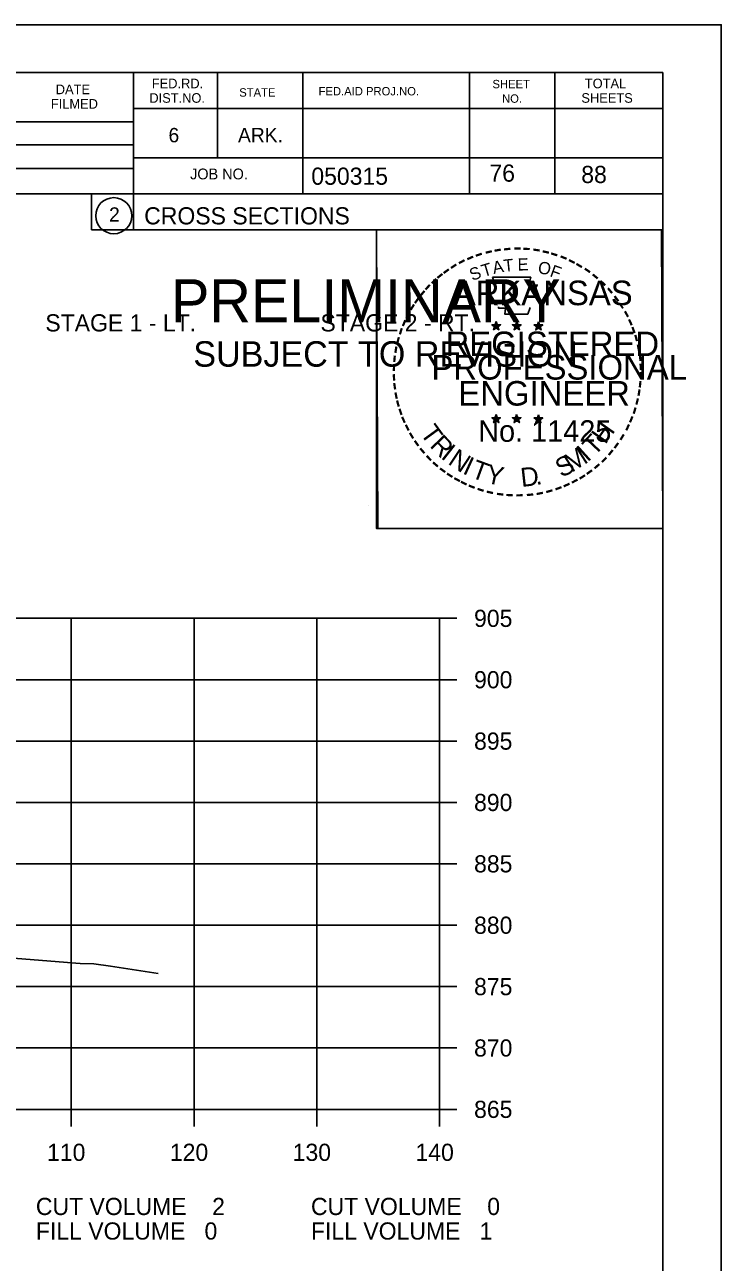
# Model space of a CAD drawing. Extents: x 1486524 to 1499135, y 326561 to 337924.
# Drawn here: x 1489089.1 to 1489145.8, y 333745.2 to 333846 of the extents above; entities that cross this region are included whole.
import ezdxf

# ---------------------------------------------------------------- set-up
doc = ezdxf.new("R2010")
doc.units = 0
for name, color, linetype in [('Default', 7, 'Continuous'), ('E_Const Align', 7, 'Continuous'), ('E_Const Align Station', 7, 'Continuous'), ('E_Ownership Information', 7, 'Continuous'), ('E_Property Line', 7, 'Continuous'), ('E_Quarter Calls', 7, 'Continuous'), ('E_Section Line', 7, 'Continuous'), ('E_Station Offset', 7, 'Continuous'), ('E_Tract Number', 7, 'Continuous'), ('S_SIXTEEN_SECTION', 7, 'Continuous')]:
    doc.layers.add(name, color=color, linetype=linetype)

msp = doc.modelspace()

# ---------------------------------------------------------------- linework, layer by layer
at = {"layer": 'E_Const Align'}
for p, q in [((1489122.89, 333757.64), (1489122.89, 333797.64)), ((1489124.29, 333797.64), (1489122.89, 333797.64)), ((1489124.29, 333792.64), (1489122.89, 333792.64)), ((1489124.29, 333787.64), (1489122.89, 333787.64)), ((1489124.29, 333782.64), (1489122.89, 333782.64)), ((1489124.29, 333777.64), (1489122.89, 333777.64)), ((1489124.29, 333772.64), (1489122.89, 333772.64)), ((1489124.29, 333767.64), (1489122.89, 333767.64)), ((1489124.29, 333762.64), (1489122.89, 333762.64)), ((1488842.89, 333757.64), (1489122.89, 333757.64)), ((1489092.89, 333756.24), (1489092.89, 333757.64)), ((1489102.89, 333756.24), (1489102.89, 333757.64)), ((1489112.89, 333756.24), (1489112.89, 333757.64)), ((1489122.89, 333756.24), (1489122.89, 333757.64)), ((1489124.29, 333757.64), (1489122.89, 333757.64))]:
    msp.add_line(p, q, dxfattribs=at)
at = {"layer": 'E_Ownership Information'}
for p, q in [((1488842.89, 333797.64), (1489122.89, 333797.64)), ((1489092.89, 333757.64), (1489092.89, 333797.64)), ((1489102.89, 333757.64), (1489102.89, 333797.64)), ((1489112.89, 333757.64), (1489112.89, 333797.64)), ((1489122.89, 333757.64), (1489122.89, 333797.64)), ((1488842.89, 333792.64), (1489122.89, 333792.64)), ((1488842.89, 333787.64), (1489122.89, 333787.64)), ((1488842.89, 333782.64), (1489122.89, 333782.64)), ((1488842.89, 333777.64), (1489122.89, 333777.64)), ((1488842.89, 333772.64), (1489122.89, 333772.64)), ((1488842.89, 333767.64), (1489122.89, 333767.64)), ((1488842.89, 333762.64), (1489122.89, 333762.64)), ((1488842.89, 333757.64), (1489122.89, 333757.64))]:
    msp.add_line(p, q, dxfattribs=at)
at = {"layer": 'E_Property Line'}
for p, q in [((1488824.89, 333842.1), (1489141.07, 333842.1)), ((1489097.97, 333842.1), (1489097.97, 333829.3)), ((1489104.81, 333842.1), (1489104.81, 333835.16)), ((1489111.75, 333842.1), (1489111.75, 333832.22)), ((1489125.33, 333842.1), (1489125.33, 333832.22)), ((1489132.27, 333842.1), (1489132.27, 333832.22)), ((1489141.07, 333636.64), (1489141.07, 333842.1)), ((1489141.07, 333839.16), (1489097.97, 333839.16)), ((1489141.07, 333839.18), (1489141.07, 333839.18)), ((1489058.81, 333838.08), (1489097.97, 333838.08)), ((1489058.81, 333836.22), (1489097.97, 333836.22)), ((1489141.07, 333835.16), (1489097.97, 333835.16)), ((1489100.93, 333835.16), (1489141.07, 333835.16)), ((1489058.81, 333834.28), (1489097.97, 333834.28)), ((1489141.07, 333832.22), (1489058.81, 333832.22)), ((1489097.97, 333829.3), (1489141.07, 333829.3))]:
    msp.add_line(p, q, dxfattribs=at)
msp.add_circle((1489096.35, 333830.44), 1.47, dxfattribs=at)
at = {"layer": 'E_Quarter Calls'}
for p, q in [((1488812.48, 333846), (1489145.82, 333846)), ((1489117.1, 333806.85), (1489117.1, 333806.85))]:
    msp.add_line(p, q, dxfattribs=at)
for points in [[(1488812.48, 333846), (1489145.82, 333846), (1489145.82, 333632.66), (1488812.48, 333632.66)], [(1489058.81, 333842.1), (1489058.81, 333832.22), (1489094.54, 333832.22), (1489094.54, 333829.3), (1489117.74, 333829.3), (1489117.74, 333804.97), (1489141.07, 333804.97), (1489141.07, 333636.64), (1488824.89, 333636.64), (1488824.89, 333842.1)], [(1489117.74, 333829.3), (1489140.94, 333829.3), (1489141.07, 333804.97), (1489117.86, 333804.97)]]:
    msp.add_lwpolyline(points, close=True, dxfattribs=at)
at = {"layer": 'E_Tract Number'}
msp.add_lwpolyline([(1489033.17, 333773.92), (1489040.59, 333773.01), (1489043.3, 333772.89), (1489047.41, 333772.7), (1489056.29, 333771.99), (1489057.2, 333771.91), (1489066.11, 333770.89), (1489068.76, 333770.67), (1489071.58, 333770.52), (1489075.82, 333770.19), (1489076.84, 333770.22), (1489087.84, 333769.99), (1489093.61, 333769.53), (1489094.74, 333769.49), (1489096.09, 333769.3), (1489099.96, 333768.72)], dxfattribs=at)
at = {"layer": 'S_SIXTEEN_SECTION'}
for p, q in [((1489127.5, 333821.81), (1489127.46, 333821.56)), ((1489127.5, 333821.45), (1489127.5, 333821.81)), ((1489127.5, 333821.81), (1489127.55, 333821.56)), ((1489129.17, 333821.81), (1489129.13, 333821.56)), ((1489129.17, 333821.45), (1489129.17, 333821.81)), ((1489129.17, 333821.81), (1489129.22, 333821.56)), ((1489130.93, 333821.8), (1489130.89, 333821.55)), ((1489130.93, 333821.43), (1489130.93, 333821.8)), ((1489130.93, 333821.8), (1489130.98, 333821.55)), ((1489127.15, 333821.56), (1489127.5, 333821.45)), ((1489127.15, 333821.56), (1489127.4, 333821.51)), ((1489127.15, 333821.56), (1489127.39, 333821.43)), ((1489127.28, 333821.15), (1489127.5, 333821.45)), ((1489127.28, 333821.15), (1489127.41, 333821.39)), ((1489127.28, 333821.15), (1489127.5, 333821.37)), ((1489127.85, 333821.56), (1489127.5, 333821.45)), ((1489127.71, 333821.15), (1489127.5, 333821.45)), ((1489127.71, 333821.15), (1489127.5, 333821.36)), ((1489127.85, 333821.56), (1489127.56, 333821.51)), ((1489127.71, 333821.15), (1489127.58, 333821.44)), ((1489127.85, 333821.56), (1489127.64, 333821.45)), ((1489128.82, 333821.56), (1489129.17, 333821.45)), ((1489128.82, 333821.56), (1489129.07, 333821.51)), ((1489128.82, 333821.56), (1489129.06, 333821.43)), ((1489128.95, 333821.15), (1489129.17, 333821.45)), ((1489128.95, 333821.15), (1489129.08, 333821.39)), ((1489128.95, 333821.15), (1489129.17, 333821.37)), ((1489129.52, 333821.56), (1489129.17, 333821.45)), ((1489129.38, 333821.15), (1489129.17, 333821.45)), ((1489129.38, 333821.15), (1489129.17, 333821.36)), ((1489129.52, 333821.56), (1489129.23, 333821.51)), ((1489129.38, 333821.15), (1489129.25, 333821.44)), ((1489129.52, 333821.56), (1489129.31, 333821.45)), ((1489130.58, 333821.54), (1489130.93, 333821.43)), ((1489130.58, 333821.54), (1489130.84, 333821.5)), ((1489130.58, 333821.54), (1489130.82, 333821.42)), ((1489130.72, 333821.14), (1489130.93, 333821.43)), ((1489130.72, 333821.14), (1489130.84, 333821.38)), ((1489130.72, 333821.14), (1489130.93, 333821.35)), ((1489131.28, 333821.54), (1489130.93, 333821.43)), ((1489131.15, 333821.14), (1489130.93, 333821.43)), ((1489131.15, 333821.14), (1489130.93, 333821.35)), ((1489131.28, 333821.54), (1489130.99, 333821.5)), ((1489131.15, 333821.14), (1489131.01, 333821.43)), ((1489131.28, 333821.54), (1489131.08, 333821.44)), ((1489127.15, 333813.98), (1489127.5, 333813.87)), ((1489127.15, 333813.98), (1489127.4, 333813.94)), ((1489127.15, 333813.98), (1489127.38, 333813.86)), ((1489127.28, 333813.58), (1489127.5, 333813.87)), ((1489127.28, 333813.58), (1489127.41, 333813.82)), ((1489127.28, 333813.58), (1489127.49, 333813.79)), ((1489127.5, 333814.24), (1489127.45, 333813.99)), ((1489127.71, 333813.58), (1489127.49, 333813.79)), ((1489127.5, 333813.87), (1489127.5, 333814.24)), ((1489127.5, 333814.24), (1489127.54, 333813.99)), ((1489127.84, 333813.98), (1489127.5, 333813.87)), ((1489127.71, 333813.58), (1489127.5, 333813.87)), ((1489127.84, 333813.98), (1489127.56, 333813.93)), ((1489127.71, 333813.58), (1489127.57, 333813.87)), ((1489127.84, 333813.98), (1489127.64, 333813.88)), ((1489128.82, 333813.98), (1489129.16, 333813.87)), ((1489128.82, 333813.98), (1489129.07, 333813.94)), ((1489128.82, 333813.98), (1489129.05, 333813.86)), ((1489128.95, 333813.58), (1489129.16, 333813.87)), ((1489128.95, 333813.58), (1489129.07, 333813.82)), ((1489128.95, 333813.58), (1489129.16, 333813.79)), ((1489129.16, 333814.24), (1489129.12, 333813.99)), ((1489129.16, 333813.87), (1489129.16, 333814.24)), ((1489129.16, 333814.24), (1489129.21, 333813.99)), ((1489129.51, 333813.98), (1489129.16, 333813.87)), ((1489129.38, 333813.58), (1489129.16, 333813.87)), ((1489129.38, 333813.58), (1489129.16, 333813.79)), ((1489129.51, 333813.98), (1489129.23, 333813.93)), ((1489129.38, 333813.58), (1489129.24, 333813.87)), ((1489129.51, 333813.98), (1489129.31, 333813.88)), ((1489130.58, 333813.97), (1489130.93, 333813.86)), ((1489130.58, 333813.97), (1489130.84, 333813.93)), ((1489130.58, 333813.97), (1489130.82, 333813.85)), ((1489130.72, 333813.57), (1489130.93, 333813.86)), ((1489130.72, 333813.57), (1489130.84, 333813.81)), ((1489130.72, 333813.57), (1489130.93, 333813.78)), ((1489130.93, 333814.23), (1489130.89, 333813.98)), ((1489130.93, 333813.86), (1489130.93, 333814.23)), ((1489130.93, 333814.23), (1489130.98, 333813.98)), ((1489131.28, 333813.97), (1489130.93, 333813.86)), ((1489131.14, 333813.57), (1489130.93, 333813.86)), ((1489131.14, 333813.57), (1489130.93, 333813.78)), ((1489131.28, 333813.97), (1489130.99, 333813.92)), ((1489131.14, 333813.57), (1489131.01, 333813.86)), ((1489131.28, 333813.97), (1489131.07, 333813.87))]:
    msp.add_line(p, q, dxfattribs=at)
for points in [[(1489127.19, 333825.43), (1489127.46, 333824.61)], [(1489130.7, 333824.51), (1489130.84, 333824.8), (1489130.16, 333824.77), (1489130.31, 333825.43), (1489127.19, 333825.43)], [(1489127.68, 333823.01), (1489127.68, 333822.92), (1489128.25, 333822.91), (1489128.19, 333822.43), (1489130.06, 333822.43), (1489130.26, 333822.97)], [(1489127.5, 333821.81), (1489127.71, 333821.15), (1489127.15, 333821.56), (1489127.85, 333821.56), (1489127.28, 333821.15), (1489127.5, 333821.81)], [(1489129.17, 333821.81), (1489129.38, 333821.15), (1489128.82, 333821.56), (1489129.52, 333821.56), (1489128.95, 333821.15), (1489129.17, 333821.81)], [(1489130.93, 333821.8), (1489131.15, 333821.14), (1489130.58, 333821.54), (1489131.28, 333821.54), (1489130.72, 333821.14), (1489130.93, 333821.8)], [(1489127.5, 333814.24), (1489127.71, 333813.58), (1489127.15, 333813.98), (1489127.84, 333813.98), (1489127.28, 333813.58), (1489127.5, 333814.24)], [(1489129.16, 333814.24), (1489129.38, 333813.58), (1489128.82, 333813.98), (1489129.51, 333813.98), (1489128.95, 333813.58), (1489129.16, 333814.24)], [(1489130.93, 333814.23), (1489131.14, 333813.57), (1489130.58, 333813.97), (1489131.28, 333813.97), (1489130.72, 333813.57), (1489130.93, 333814.23)]]:
    msp.add_lwpolyline(points, dxfattribs=at)
for centre, radius in [((1489127.5, 333821.44), 0.172), ((1489127.5, 333821.44), 0.145), ((1489127.5, 333821.44), 0.116), ((1489127.5, 333821.44), 0.0991), ((1489127.5, 333821.44), 0.0747), ((1489127.5, 333821.44), 0.0495), ((1489127.5, 333821.44), 0.0296), ((1489129.17, 333821.44), 0.172), ((1489129.17, 333821.44), 0.145), ((1489129.17, 333821.44), 0.116), ((1489129.17, 333821.44), 0.0991), ((1489129.17, 333821.44), 0.0747), ((1489129.17, 333821.44), 0.0495), ((1489129.17, 333821.44), 0.0296), ((1489130.93, 333821.43), 0.172), ((1489130.93, 333821.43), 0.145), ((1489130.93, 333821.43), 0.116), ((1489130.93, 333821.43), 0.0991), ((1489130.93, 333821.43), 0.0747), ((1489130.93, 333821.43), 0.0495), ((1489130.93, 333821.43), 0.0296), ((1489127.49, 333813.87), 0.172), ((1489127.49, 333813.87), 0.145), ((1489127.49, 333813.87), 0.116), ((1489127.49, 333813.87), 0.0991), ((1489127.49, 333813.87), 0.0747), ((1489127.49, 333813.87), 0.0495), ((1489127.49, 333813.87), 0.0296), ((1489129.16, 333813.87), 0.172), ((1489129.16, 333813.87), 0.145), ((1489129.16, 333813.87), 0.116), ((1489129.16, 333813.87), 0.0991), ((1489129.16, 333813.87), 0.0747), ((1489129.16, 333813.87), 0.0495), ((1489129.16, 333813.87), 0.0296), ((1489130.93, 333813.86), 0.172), ((1489130.93, 333813.86), 0.145), ((1489130.93, 333813.86), 0.116), ((1489130.93, 333813.86), 0.0991), ((1489130.93, 333813.86), 0.0747), ((1489130.93, 333813.86), 0.0495), ((1489130.93, 333813.86), 0.0296)]:
    msp.add_circle(centre, radius, dxfattribs=at)

# ---------------------------------------------------------------- texts
at = {"layer": 'Default'}
for s, p in [('STAGE 1 - LT.', (1489090.78, 333821.01)), ('STAGE 2 - RT.', (1489113.18, 333821.01))]:
    msp.add_text(s, height=1.4, dxfattribs=at).set_placement(p)
at = {"layer": 'E_Const Align Station'}
for s, p in [('905', (1489125.69, 333796.94)), ('900', (1489125.69, 333791.94)), ('895', (1489125.69, 333786.94)), ('890', (1489125.69, 333781.94)), ('885', (1489125.69, 333776.94)), ('880', (1489125.69, 333771.94)), ('875', (1489125.69, 333766.94)), ('870', (1489125.69, 333761.94)), ('865', (1489125.69, 333756.94)), ('110', (1489090.92, 333753.44)), ('120', (1489100.92, 333753.44)), ('130', (1489110.92, 333753.44)), ('140', (1489120.92, 333753.44)), ('CUT VOLUME    2', (1489090.01, 333749.03)), ('CUT VOLUME    0', (1489112.41, 333749.03)), ('FILL VOLUME   0', (1489090.01, 333747.03)), ('FILL VOLUME   1', (1489112.41, 333747.03))]:
    msp.add_text(s, height=1.4, dxfattribs=at).set_placement(p)
at = {"layer": 'E_Property Line'}
for s, height, p in [('DATE', 0.782, (1489091.63, 333840.34)), ('FED.RD.', 0.782, (1489099.45, 333840.82)), ('FED.AID PROJ.NO.', 0.684, (1489113.03, 333840.24)), ('SHEET', 0.684, (1489127.19, 333840.82)), ('TOTAL', 0.782, (1489134.71, 333840.82)), ('FILMED', 0.782, (1489091.23, 333839.16)), ('DIST.NO.', 0.782, (1489099.25, 333839.64)), ('STATE', 0.684, (1489106.57, 333840.14)), ('NO.', 0.684, (1489127.97, 333839.64)), ('SHEETS', 0.782, (1489134.43, 333839.64)), ('6', 1.17, (1489100.81, 333836.42)), ('ARK.', 1.172, (1489106.47, 333836.42)), ('JOB NO.', 0.879, (1489102.57, 333833.4)), ('050315', 1.4, (1489112.44, 333832.96)), ('2', 1.17, (1489095.97, 333829.95)), ('CROSS SECTIONS', 1.4, (1489098.83, 333829.73))]:
    msp.add_text(s, height=height, rotation=360, dxfattribs=at).set_placement(p)
at = {"layer": 'E_Section Line'}
for s, height, p in [('PRELIMINARY', 3.5, (1489101.02, 333821.76)), ('DWB', 0.01, (1489101.76, 333823.61)), ('SUBJECT TO REVISION', 2.0751, (1489102.83, 333818.14))]:
    msp.add_text(s, height=height, rotation=360, dxfattribs=at).set_placement(p)
at = {"layer": 'E_Station Offset'}
for s, p in [('76', (1489126.94, 333833.21)), ('88', (1489134.42, 333833.1))]:
    msp.add_text(s, height=1.4, dxfattribs=at).set_placement(p)
at = {"layer": 'S_SIXTEEN_SECTION'}
for s, height, rotation, p in [('-', 1.6, 5.8968, (1489128.1, 333827.07)), ('-', 1.6, 0.1862, (1489128.87, 333827.15)), ('-', 1.6, 357.743, (1489129.59, 333827.13)), ('-', 1.6, 28.7918, (1489124.67, 333825.98)), ('-', 1.6, 24.3072, (1489125.31, 333826.29)), ('-', 1.6, 19.1761, (1489125.94, 333826.56)), ('-', 1.6, 13.6301, (1489126.69, 333826.8)), ('-', 1.6, 10.2193, (1489127.37, 333826.96)), ('T', 1, 6.0228, (1489128.14, 333825.86)), ('E', 1, 0.8323, (1489129.24, 333825.97)), ('-', 1.6, 352.1617, (1489130.34, 333827.08)), ('-', 1.6, 347.2049, (1489131.05, 333826.96)), ('-', 1.6, 342.3362, (1489131.69, 333826.81)), ('-', 1.6, 337.8551, (1489132.42, 333826.59)), ('-', 1.6, 334.1211, (1489133.06, 333826.31)), ('-', 1.6, 36.2317, (1489123.5, 333825.21)), ('-', 1.6, 34.0636, (1489124.08, 333825.61)), ('S', 1, 21.594, (1489125.55, 333825.11)), ('T', 1, 16.4036, (1489126.46, 333825.44)), ('A', 1, 11.2132, (1489127.29, 333825.69)), ('O', 1, 350.4515, (1489130.84, 333825.76)), ('F', 1, 340.0707, (1489131.8, 333825.53)), ('-', 1.6, 329.6409, (1489133.63, 333826.03)), ('-', 1.6, 325.8627, (1489134.28, 333825.67)), ('-', 1.6, 48.423, (1489122.14, 333823.94)), ('-', 1.6, 42.9622, (1489122.59, 333824.42)), ('-', 1.6, 38.9507, (1489123.02, 333824.83)), ('ARKANSAS', 2, 360, (1489124.04, 333823.15)), ('-', 1.6, 320.5297, (1489134.89, 333825.24)), ('-', 1.6, 315.5786, (1489135.49, 333824.76)), ('-', 1.6, 54.2325, (1489121.32, 333822.88)), ('-', 1.6, 50.6142, (1489121.74, 333823.45)), ('-', 1.6, 309.8797, (1489136.06, 333824.21)), ('-', 1.6, 306.6522, (1489136.58, 333823.6)), ('-', 1.6, 58.0706, (1489121, 333822.36)), ('-', 1.4, 303.6753, (1489137.07, 333823.04)), ('-', 1.6, 67.7743, (1489120.43, 333821.13)), ('-', 1.6, 62.8713, (1489120.69, 333821.74)), ('-', 1.6, 299.6684, (1489137.39, 333822.43)), ('-', 1.6, 294.6628, (1489137.71, 333821.82)), ('-', 1.6, 72.3945, (1489120.21, 333820.5)), ('REGISTERED', 2, 360, (1489123.37, 333819)), ('DWB', 0.01, 360, (1489127.49, 333821.44)), ('DWB', 0.01, 360, (1489129.16, 333821.44)), ('DWB', 0.01, 360, (1489130.92, 333821.43)), ('-', 1.6, 290.5728, (1489137.97, 333821.24)), ('-', 1.6, 81.2013, (1489119.88, 333819.08)), ('-', 1.6, 75.461, (1489120.01, 333819.79)), ('-', 1.6, 285.1233, (1489138.2, 333820.66)), ('-', 1.6, 280.5493, (1489138.4, 333819.92)), ('-', 1.6, 85.1863, (1489119.8, 333818.38)), ('PROFESSIONAL', 2, 360, (1489122.22, 333817.09)), ('-', 1.6, 276.5962, (1489138.56, 333819.15)), ('-', 1.6, 89.0622, (1489119.78, 333817.68)), ('-', 1.6, 274.3301, (1489138.62, 333818.43)), ('-', 1.6, 94.1959, (1489119.81, 333816.96)), ('-', 1.6, 98.9479, (1489119.89, 333816.29)), ('ENGINEER', 2, 360, (1489124.41, 333814.97)), ('-', 1.6, 263.5172, (1489138.64, 333817.13)), ('-', 1.6, 269.9407, (1489138.66, 333817.8)), ('-', 1.6, 101.7149, (1489120.02, 333815.56)), ('-', 1.6, 260.9953, (1489138.57, 333816.48)), ('-', 1.6, 105.4578, (1489120.18, 333814.96)), ('-', 1.6, 109.0874, (1489120.4, 333814.33)), ('-', 1.6, 252.8681, (1489138.28, 333815.08)), ('-', 1.6, 255.7626, (1489138.46, 333815.8)), ('-', 1.6, 114.0643, (1489120.65, 333813.74)), ('No. 11425', 1.757, 360, (1489126.03, 333812.02)), ('DWB', 0.01, 360, (1489127.48, 333813.87)), ('DWB', 0.01, 360, (1489129.15, 333813.87)), ('DWB', 0.01, 360, (1489130.92, 333813.86)), ('H', 1.54, 54.6088, (1489136.38, 333811.75)), ('-', 1.6, 247.8887, (1489138.05, 333814.41)), ('-', 1.6, 115.7289, (1489120.96, 333813.12)), ('-', 1.6, 120.4471, (1489121.31, 333812.53)), ('T', 1.54, 306.0406, (1489121.25, 333812.71)), ('T', 1.54, 46.6444, (1489135.49, 333810.8)), ('-', 1.6, 244.6197, (1489137.79, 333813.78)), ('-', 1.6, 125.8934, (1489121.72, 333811.97)), ('R', 1.54, 314.005, (1489122.02, 333811.66)), ('I', 1.54, 321.9694, (1489122.92, 333810.73)), ('I', 1.54, 42.1136, (1489134.92, 333810.32)), ('-', 1.6, 233.8452, (1489136.99, 333812.37)), ('-', 1.6, 239.0712, (1489137.4, 333813.02)), ('-', 1.6, 130.7181, (1489122.18, 333811.42)), ('-', 1.6, 134.2238, (1489122.7, 333810.87)), ('N', 1.54, 326.5002, (1489123.49, 333810.26)), ('I', 1.54, 335.3603, (1489124.69, 333809.47)), ('S', 1.54, 26.9312, (1489132.8, 333809.07)), ('M', 1.54, 32.6563, (1489133.64, 333809.48)), ('-', 1.6, 225.7653, (1489136.09, 333811.24)), ('-', 1.6, 231.2538, (1489136.56, 333811.81)), ('-', 1.6, 138.9338, (1489123.22, 333810.41)), ('-', 1.6, 144.6463, (1489123.78, 333810)), ('T', 1.54, 339.8912, (1489125.35, 333809.15)), ('Y', 1.54, 347.8556, (1489126.57, 333808.7)), ('D', 1.54, 6.3969, (1489129.56, 333808.34)), ('-', 1.6, 215.7363, (1489135.01, 333810.26)), ('-', 1.6, 221.0851, (1489135.56, 333810.73)), ('-', 1.6, 148.0898, (1489124.34, 333809.63)), ('-', 1.6, 151.5704, (1489124.92, 333809.31)), ('-', 1.6, 154.6002, (1489125.44, 333809.06)), ('.', 1.54, 13.7642, (1489130.75, 333808.47)), ('-', 1.6, 204.2516, (1489133.3, 333809.21)), ('-', 1.6, 207.3568, (1489133.92, 333809.53)), ('-', 1.6, 212.2491, (1489134.48, 333809.87)), ('-', 1.6, 158.5612, (1489126.06, 333808.81)), ('-', 1.6, 162.7983, (1489126.75, 333808.59)), ('-', 1.6, 167.5555, (1489127.46, 333808.43)), ('-', 1.6, 173.1155, (1489128.24, 333808.32)), ('-', 1.6, 176.5183, (1489128.98, 333808.27)), ('-', 1.6, 181.5918, (1489129.73, 333808.29)), ('-', 1.6, 185.8167, (1489130.54, 333808.36)), ('-', 1.6, 191.2858, (1489131.27, 333808.49)), ('-', 1.6, 195.4743, (1489132, 333808.69)), ('-', 1.6, 200.7184, (1489132.68, 333808.94))]:
    msp.add_text(s, height=height, rotation=rotation, dxfattribs=at).set_placement(p)

doc.saveas('drawing.dxf')
